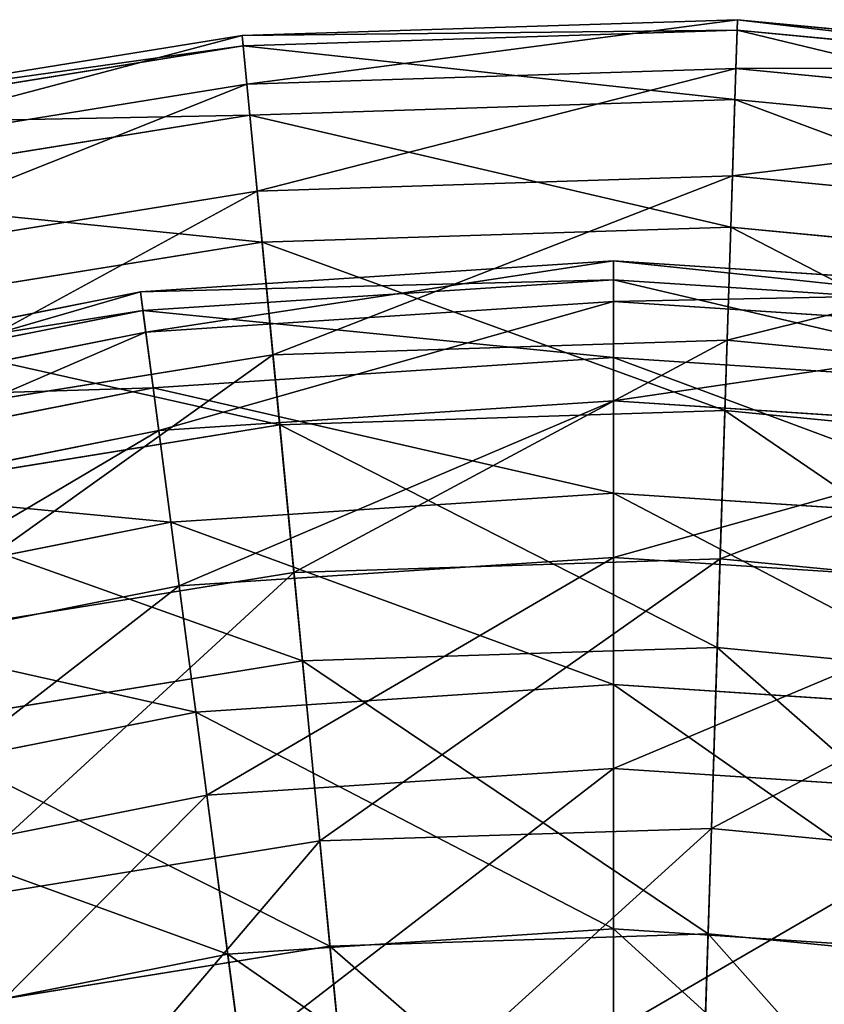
# Model space of a CAD drawing. Extents: x 1 to 199, y -10 to 2.
# Tile 855 of 1056: x 114.87 to 116.12, y 0.31 to 1.84. Entities that reach past the tile are written whole.
import ezdxf

# ---------------------------------------------------------------- set-up
doc = ezdxf.new("R2010")
doc.units = 0
doc.header["$LTSCALE"] = 2.54
doc.layers.get('0').update_dxf_attribs({"color": 13, "linetype": 'CONTINUOUS'})

# ---------------------------------------------------------------- blocks, each defined once
blk = doc.blocks.new('SLING-V-10355_STL')
at = {"color": 0}
for p, q in [((115.9806, 1.8374, 6.9411), (115.2128, 1.8127, 6.9411)), ((115.9806, 1.8374, 6.9411), (115.2128, 1.8127, 6.9411)), ((115.9806, 1.8374, 6.9411), (115.9782, 1.7616, 7.6803)), ((115.9806, 1.8374, 6.9411), (115.9782, 1.7616, 7.6803)), ((115.9801, 1.8213, 6.1982), (115.9806, 1.8374, 6.9411)), ((115.9801, 1.8213, 6.1982), (115.9806, 1.8374, 6.9411)), ((116.7453, 1.7636, 6.9411), (115.9806, 1.8374, 6.9411)), ((116.7453, 1.7636, 6.9411), (115.9806, 1.8374, 6.9411)), ((115.9801, 1.8213, 6.1982), (115.2143, 1.7967, 6.1982)), ((115.9801, 1.8213, 6.1982), (115.2143, 1.7967, 6.1982)), ((115.9766, 1.7135, 5.4629), (115.9801, 1.8213, 6.1982)), ((115.9766, 1.7135, 5.4629), (115.9801, 1.8213, 6.1982)), ((116.7427, 1.7477, 6.1982), (115.9801, 1.8213, 6.1982)), ((116.7427, 1.7477, 6.1982), (115.9801, 1.8213, 6.1982)), ((115.2128, 1.8127, 6.9411), (114.4544, 1.6901, 6.9411)), ((115.2128, 1.8127, 6.9411), (114.4544, 1.6901, 6.9411)), ((115.2128, 1.8127, 6.9411), (115.2201, 1.7372, 7.6803)), ((115.2128, 1.8127, 6.9411), (115.2201, 1.7372, 7.6803)), ((115.2143, 1.7967, 6.1982), (115.2128, 1.8127, 6.9411)), ((115.2143, 1.7967, 6.1982), (115.2128, 1.8127, 6.9411)), ((115.2143, 1.7967, 6.1982), (114.458, 1.6744, 6.1982)), ((115.2143, 1.7967, 6.1982), (114.458, 1.6744, 6.1982)), ((115.2247, 1.6894, 5.4629), (115.2143, 1.7967, 6.1982)), ((115.2247, 1.6894, 5.4629), (115.2143, 1.7967, 6.1982)), ((115.9782, 1.7616, 7.6803), (115.2201, 1.7372, 7.6803)), ((115.9782, 1.7616, 7.6803), (115.2201, 1.7372, 7.6803)), ((115.9782, 1.7616, 7.6803), (115.9729, 1.595, 8.4045)), ((115.9782, 1.7616, 7.6803), (115.9729, 1.595, 8.4045)), ((116.7332, 1.6887, 7.6803), (115.9782, 1.7616, 7.6803)), ((116.7332, 1.6887, 7.6803), (115.9782, 1.7616, 7.6803)), ((115.2201, 1.7372, 7.6803), (114.4713, 1.6162, 7.6803)), ((115.2201, 1.7372, 7.6803), (114.4713, 1.6162, 7.6803)), ((115.2201, 1.7372, 7.6803), (115.2361, 1.5714, 8.4045)), ((115.2201, 1.7372, 7.6803), (115.2361, 1.5714, 8.4045)), ((115.9766, 1.7135, 5.4629), (115.2247, 1.6894, 5.4629)), ((115.9766, 1.7135, 5.4629), (115.2247, 1.6894, 5.4629)), ((115.9703, 1.5157, 4.7467), (115.9766, 1.7135, 5.4629)), ((115.9703, 1.5157, 4.7467), (115.9766, 1.7135, 5.4629)), ((116.7255, 1.6413, 5.4629), (115.9766, 1.7135, 5.4629)), ((116.7255, 1.6413, 5.4629), (115.9766, 1.7135, 5.4629)), ((115.2247, 1.6894, 5.4629), (114.482, 1.5693, 5.4629)), ((115.2247, 1.6894, 5.4629), (114.482, 1.5693, 5.4629)), ((115.2437, 1.4924, 4.7467), (115.2247, 1.6894, 5.4629)), ((115.2437, 1.4924, 4.7467), (115.2247, 1.6894, 5.4629)), ((115.9729, 1.595, 8.4045), (115.2361, 1.5714, 8.4045)), ((115.9729, 1.595, 8.4045), (115.2361, 1.5714, 8.4045)), ((115.9729, 1.595, 8.4045), (115.9647, 1.3403, 9.1025)), ((115.9729, 1.595, 8.4045), (115.9647, 1.3403, 9.1025)), ((116.7066, 1.5242, 8.4045), (115.9729, 1.595, 8.4045)), ((116.7066, 1.5242, 8.4045), (115.9729, 1.595, 8.4045)), ((115.2361, 1.5714, 8.4045), (114.5084, 1.4537, 8.4045)), ((115.2361, 1.5714, 8.4045), (114.5084, 1.4537, 8.4045)), ((115.2361, 1.5714, 8.4045), (115.2606, 1.3177, 9.1025)), ((115.2361, 1.5714, 8.4045), (115.2606, 1.3177, 9.1025)), ((115.9703, 1.5157, 4.7467), (115.2437, 1.4924, 4.7467)), ((115.9703, 1.5157, 4.7467), (115.2437, 1.4924, 4.7467)), ((115.9612, 1.231, 4.0604), (115.9703, 1.5157, 4.7467)), ((115.9612, 1.231, 4.0604), (115.9703, 1.5157, 4.7467)), ((116.6939, 1.4459, 4.7467), (115.9703, 1.5157, 4.7467)), ((116.6939, 1.4459, 4.7467), (115.9703, 1.5157, 4.7467)), ((115.2437, 1.4924, 4.7467), (114.526, 1.3764, 4.7467)), ((115.2437, 1.4924, 4.7467), (114.526, 1.3764, 4.7467)), ((115.2711, 1.2088, 4.0604), (115.2437, 1.4924, 4.7467)), ((115.2711, 1.2088, 4.0604), (115.2437, 1.4924, 4.7467)), ((115.0552, 1.4151, 6.557), (115.7885, 1.4632, 6.557)), ((115.0552, 1.4151, 6.557), (115.7885, 1.4632, 6.557)), ((115.7885, 1.4632, 6.557), (116.5218, 1.4151, 6.557)), ((115.7885, 1.4632, 6.557), (115.7885, 1.4002, 5.8226)), ((115.7885, 1.4341, 7.2935), (115.7885, 1.4632, 6.557)), ((115.7885, 1.4341, 7.2935), (115.7885, 1.4632, 6.557)), ((115.7885, 1.4632, 6.557), (116.5218, 1.4151, 6.557)), ((115.7885, 1.4632, 6.557), (115.7885, 1.4002, 5.8226)), ((115.059, 1.3863, 7.2935), (115.7885, 1.4341, 7.2935)), ((115.059, 1.3863, 7.2935), (115.7885, 1.4341, 7.2935)), ((115.7885, 1.3134, 8.0207), (115.7885, 1.4341, 7.2935)), ((115.7885, 1.3134, 8.0207), (115.7885, 1.4341, 7.2935)), ((115.7885, 1.4341, 7.2935), (116.518, 1.3863, 7.2935)), ((115.7885, 1.4341, 7.2935), (116.518, 1.3863, 7.2935)), ((114.3344, 1.2718, 6.557), (115.0552, 1.4151, 6.557)), ((114.3344, 1.2718, 6.557), (115.0552, 1.4151, 6.557)), ((115.059, 1.3863, 7.2935), (115.0552, 1.4151, 6.557)), ((115.059, 1.3863, 7.2935), (115.0552, 1.4151, 6.557)), ((115.0552, 1.4151, 6.557), (115.0634, 1.3527, 5.8226)), ((115.0552, 1.4151, 6.557), (115.0634, 1.3527, 5.8226)), ((115.0634, 1.3527, 5.8226), (115.7885, 1.4002, 5.8226)), ((115.0634, 1.3527, 5.8226), (115.7885, 1.4002, 5.8226)), ((115.7885, 1.2462, 5.1017), (115.7885, 1.4002, 5.8226)), ((115.7885, 1.4002, 5.8226), (116.5135, 1.3527, 5.8226)), ((115.7885, 1.2462, 5.1017), (115.7885, 1.4002, 5.8226)), ((115.7885, 1.4002, 5.8226), (116.5135, 1.3527, 5.8226)), ((114.342, 1.2437, 7.2935), (115.059, 1.3863, 7.2935)), ((114.342, 1.2437, 7.2935), (115.059, 1.3863, 7.2935)), ((115.0747, 1.2666, 8.0207), (115.059, 1.3863, 7.2935)), ((115.0747, 1.2666, 8.0207), (115.059, 1.3863, 7.2935)), ((114.3507, 1.211, 5.8226), (115.0634, 1.3527, 5.8226)), ((114.3507, 1.211, 5.8226), (115.0634, 1.3527, 5.8226)), ((115.0634, 1.3527, 5.8226), (115.0835, 1.2, 5.1017)), ((115.0634, 1.3527, 5.8226), (115.0835, 1.2, 5.1017)), ((115.9647, 1.3403, 9.1025), (115.2606, 1.3177, 9.1025)), ((115.9647, 1.3403, 9.1025), (115.2606, 1.3177, 9.1025)), ((115.9647, 1.3403, 9.1025), (115.9538, 1.0012, 9.7637)), ((115.9647, 1.3403, 9.1025), (115.9538, 1.0012, 9.7637)), ((116.6659, 1.2726, 9.1025), (115.9647, 1.3403, 9.1025)), ((116.6659, 1.2726, 9.1025), (115.9647, 1.3403, 9.1025)), ((115.2606, 1.3177, 9.1025), (114.5651, 1.2052, 9.1025)), ((115.2606, 1.3177, 9.1025), (114.5651, 1.2052, 9.1025)), ((115.0747, 1.2666, 8.0207), (115.7885, 1.3134, 8.0207)), ((115.0747, 1.2666, 8.0207), (115.7885, 1.3134, 8.0207)), ((115.2606, 1.3177, 9.1025), (115.2931, 0.98, 9.7637)), ((115.2606, 1.3177, 9.1025), (115.2931, 0.98, 9.7637)), ((115.7885, 1.103, 8.7272), (115.7885, 1.3134, 8.0207)), ((115.7885, 1.103, 8.7272), (115.7885, 1.3134, 8.0207)), ((115.7885, 1.3134, 8.0207), (116.5022, 1.2666, 8.0207)), ((115.7885, 1.3134, 8.0207), (116.5022, 1.2666, 8.0207)), ((115.0747, 1.2666, 8.0207), (114.3732, 1.1271, 8.0207)), ((115.0747, 1.2666, 8.0207), (114.3732, 1.1271, 8.0207)), ((115.0747, 1.2666, 8.0207), (115.1022, 1.058, 8.7272)), ((115.0747, 1.2666, 8.0207), (115.1022, 1.058, 8.7272)), ((115.0835, 1.2, 5.1017), (115.7885, 1.2462, 5.1017)), ((115.0835, 1.2, 5.1017), (115.7885, 1.2462, 5.1017)), ((115.7885, 1.0034, 4.4057), (115.7885, 1.2462, 5.1017)), ((115.7885, 1.2462, 5.1017), (116.4934, 1.2, 5.1017)), ((115.7885, 1.0034, 4.4057), (115.7885, 1.2462, 5.1017)), ((115.7885, 1.2462, 5.1017), (116.4934, 1.2, 5.1017)), ((115.9612, 1.231, 4.0604), (115.2711, 1.2088, 4.0604)), ((115.9612, 1.231, 4.0604), (115.2711, 1.2088, 4.0604)), ((115.9494, 0.8636, 3.4145), (115.9612, 1.231, 4.0604)), ((115.9494, 0.8636, 3.4145), (115.9612, 1.231, 4.0604)), ((116.6485, 1.1647, 4.0604), (115.9612, 1.231, 4.0604)), ((116.6485, 1.1647, 4.0604), (115.9612, 1.231, 4.0604)), ((115.2711, 1.2088, 4.0604), (114.5894, 1.0986, 4.0604)), ((115.2711, 1.2088, 4.0604), (114.5894, 1.0986, 4.0604)), ((115.3063, 0.843, 3.4145), (115.2711, 1.2088, 4.0604)), ((115.3063, 0.843, 3.4145), (115.2711, 1.2088, 4.0604)), ((114.3906, 1.0622, 5.1017), (115.0835, 1.2, 5.1017)), ((114.3906, 1.0622, 5.1017), (115.0835, 1.2, 5.1017)), ((115.1152, 0.9593, 4.4057), (115.0835, 1.2, 5.1017)), ((115.1152, 0.9593, 4.4057), (115.0835, 1.2, 5.1017)), ((115.7885, 1.103, 8.7272), (115.1022, 1.058, 8.7272)), ((115.7885, 1.103, 8.7272), (115.1022, 1.058, 8.7272)), ((115.7885, 1.103, 8.7272), (115.7885, 0.8061, 9.4018)), ((115.7885, 1.103, 8.7272), (115.7885, 0.8061, 9.4018)), ((115.7885, 1.103, 8.7272), (116.4747, 1.058, 8.7272)), ((115.7885, 1.103, 8.7272), (116.4747, 1.058, 8.7272)), ((114.4277, 0.9238, 8.7272), (115.1022, 1.058, 8.7272)), ((114.4277, 0.9238, 8.7272), (115.1022, 1.058, 8.7272)), ((115.141, 0.7636, 9.4018), (115.1022, 1.058, 8.7272)), ((115.141, 0.7636, 9.4018), (115.1022, 1.058, 8.7272)), ((115.1152, 0.9593, 4.4057), (115.7885, 1.0034, 4.4057)), ((115.1152, 0.9593, 4.4057), (115.7885, 1.0034, 4.4057)), ((115.9538, 1.0012, 9.7637), (115.2931, 0.98, 9.7637)), ((115.9538, 1.0012, 9.7637), (115.2931, 0.98, 9.7637)), ((115.7885, 0.6758, 3.7454), (115.7885, 1.0034, 4.4057)), ((115.7885, 1.0034, 4.4057), (116.4617, 0.9593, 4.4057)), ((115.7885, 0.6758, 3.7454), (115.7885, 1.0034, 4.4057)), ((115.7885, 1.0034, 4.4057), (116.4617, 0.9593, 4.4057)), ((115.9538, 1.0012, 9.7637), (115.9404, 0.5831, 10.3778)), ((115.9538, 1.0012, 9.7637), (115.9404, 0.5831, 10.3778)), ((116.6118, 0.9378, 9.7637), (115.9538, 1.0012, 9.7637)), ((116.6118, 0.9378, 9.7637), (115.9538, 1.0012, 9.7637)), ((115.2931, 0.98, 9.7637), (114.6406, 0.8745, 9.7637)), ((115.2931, 0.98, 9.7637), (114.6406, 0.8745, 9.7637)), ((115.2931, 0.98, 9.7637), (115.3333, 0.5636, 10.3778)), ((115.2931, 0.98, 9.7637), (115.3333, 0.5636, 10.3778)), ((114.4534, 0.8277, 4.4057), (115.1152, 0.9593, 4.4057)), ((114.4534, 0.8277, 4.4057), (115.1152, 0.9593, 4.4057)), ((115.158, 0.6345, 3.7454), (115.1152, 0.9593, 4.4057)), ((115.158, 0.6345, 3.7454), (115.1152, 0.9593, 4.4057)), ((115.9494, 0.8636, 3.4145), (115.3063, 0.843, 3.4145)), ((115.9494, 0.8636, 3.4145), (115.3063, 0.843, 3.4145)), ((115.9351, 0.4193, 2.8191), (115.9494, 0.8636, 3.4145)), ((115.9351, 0.4193, 2.8191), (115.9494, 0.8636, 3.4145)), ((116.5898, 0.8018, 3.4145), (115.9494, 0.8636, 3.4145)), ((116.5898, 0.8018, 3.4145), (115.9494, 0.8636, 3.4145)), ((115.3063, 0.843, 3.4145), (114.6712, 0.7403, 3.4145)), ((115.3063, 0.843, 3.4145), (114.6712, 0.7403, 3.4145)), ((115.349, 0.4005, 2.8191), (115.3063, 0.843, 3.4145)), ((115.349, 0.4005, 2.8191), (115.3063, 0.843, 3.4145)), ((115.141, 0.7636, 9.4018), (115.7885, 0.8061, 9.4018)), ((115.141, 0.7636, 9.4018), (115.7885, 0.8061, 9.4018)), ((116.436, 0.7636, 9.4018), (115.7885, 0.8061, 9.4018)), ((115.7885, 0.4274, 10.0342), (115.7885, 0.8061, 9.4018)), ((116.436, 0.7636, 9.4018), (115.7885, 0.8061, 9.4018)), ((115.7885, 0.4274, 10.0342), (115.7885, 0.8061, 9.4018)), ((114.5045, 0.637, 9.4018), (115.141, 0.7636, 9.4018)), ((114.5045, 0.637, 9.4018), (115.141, 0.7636, 9.4018)), ((115.1904, 0.3882, 10.0342), (115.141, 0.7636, 9.4018)), ((115.1904, 0.3882, 10.0342), (115.141, 0.7636, 9.4018)), ((115.158, 0.6345, 3.7454), (115.7885, 0.6758, 3.7454)), ((115.158, 0.6345, 3.7454), (115.7885, 0.6758, 3.7454)), ((115.7885, 0.2684, 3.1311), (115.7885, 0.6758, 3.7454)), ((115.7885, 0.6758, 3.7454), (116.419, 0.6345, 3.7454)), ((115.7885, 0.2684, 3.1311), (115.7885, 0.6758, 3.7454)), ((115.7885, 0.6758, 3.7454), (116.419, 0.6345, 3.7454)), ((114.5382, 0.5112, 3.7454), (115.158, 0.6345, 3.7454)), ((114.5382, 0.5112, 3.7454), (115.158, 0.6345, 3.7454)), ((115.2111, 0.2306, 3.1311), (115.158, 0.6345, 3.7454)), ((115.2111, 0.2306, 3.1311), (115.158, 0.6345, 3.7454)), ((115.9404, 0.5831, 10.3778), (115.3333, 0.5636, 10.3778)), ((115.9404, 0.5831, 10.3778), (115.3333, 0.5636, 10.3778)), ((115.9404, 0.5831, 10.3778), (115.9247, 0.0923, 10.9356)), ((115.9404, 0.5831, 10.3778), (115.9247, 0.0923, 10.9356)), ((116.545, 0.5248, 10.3778), (115.9404, 0.5831, 10.3778)), ((116.545, 0.5248, 10.3778), (115.9404, 0.5831, 10.3778)), ((115.3333, 0.5636, 10.3778), (114.7337, 0.4667, 10.3778)), ((115.3333, 0.5636, 10.3778), (114.7337, 0.4667, 10.3778)), ((115.3333, 0.5636, 10.3778), (115.3804, 0.0749, 10.9356)), ((115.3333, 0.5636, 10.3778), (115.3804, 0.0749, 10.9356)), ((115.1904, 0.3882, 10.0342), (115.7885, 0.4274, 10.0342)), ((115.1904, 0.3882, 10.0342), (115.7885, 0.4274, 10.0342)), ((115.9351, 0.4193, 2.8191), (115.349, 0.4005, 2.8191)), ((115.9351, 0.4193, 2.8191), (115.349, 0.4005, 2.8191)), ((115.7885, 0.4274, 10.0342), (116.3865, 0.3882, 10.0342)), ((115.7885, -0.0272, 10.6145), (115.7885, 0.4274, 10.0342)), ((115.7885, -0.0272, 10.6145), (115.7885, 0.4274, 10.0342)), ((115.7885, 0.4274, 10.0342), (116.3865, 0.3882, 10.0342)), ((115.9187, -0.0952, 2.2832), (115.9351, 0.4193, 2.8191)), ((115.9187, -0.0952, 2.2832), (115.9351, 0.4193, 2.8191)), ((116.5188, 0.3629, 2.8191), (115.9351, 0.4193, 2.8191)), ((116.5188, 0.3629, 2.8191), (115.9351, 0.4193, 2.8191)), ((115.349, 0.4005, 2.8191), (114.7701, 0.3069, 2.8191)), ((115.349, 0.4005, 2.8191), (114.7701, 0.3069, 2.8191)), ((115.3985, -0.1119, 2.2832), (115.349, 0.4005, 2.8191)), ((115.3985, -0.1119, 2.2832), (115.349, 0.4005, 2.8191)), ((114.6026, 0.2712, 10.0342), (115.1904, 0.3882, 10.0342)), ((114.6026, 0.2712, 10.0342), (115.1904, 0.3882, 10.0342)), ((115.2497, -0.0625, 10.6145), (115.1904, 0.3882, 10.0342)), ((115.2497, -0.0625, 10.6145), (115.1904, 0.3882, 10.0342))]:
    blk.add_line(p, q, dxfattribs=at)
at = {"color": 7}
mesh = blk.add_polyface(dxfattribs=at)
corners = [(115.2201, 1.7372, 7.6803), (115.9806, 1.8374, 6.9411), (115.2128, 1.8127, 6.9411), (115.9782, 1.7616, 7.6803)]
mesh.append_faces([[corners[k] for k in face] for face in [(0, 1, 2), (1, 0, 3)]], dxfattribs={"vtx0": -1, "color": 7})
mesh = blk.add_polyface(dxfattribs=at)
corners = [(115.2128, 1.8127, 6.9411), (115.9801, 1.8213, 6.1982), (115.2143, 1.7967, 6.1982), (115.9806, 1.8374, 6.9411)]
mesh.append_faces([[corners[k] for k in face] for face in [(0, 1, 2), (1, 0, 3)]], dxfattribs={"vtx0": -1, "color": 7})
mesh = blk.add_polyface(dxfattribs=at)
corners = [(115.9782, 1.7616, 7.6803), (116.7453, 1.7636, 6.9411), (115.9806, 1.8374, 6.9411), (116.7332, 1.6887, 7.6803)]
mesh.append_faces([[corners[k] for k in face] for face in [(0, 1, 2), (1, 0, 3)]], dxfattribs={"vtx0": -1, "color": 7})
mesh = blk.add_polyface(dxfattribs=at)
corners = [(115.9806, 1.8374, 6.9411), (116.7427, 1.7477, 6.1982), (115.9801, 1.8213, 6.1982), (116.7453, 1.7636, 6.9411)]
mesh.append_faces([[corners[k] for k in face] for face in [(0, 1, 2), (1, 0, 3)]], dxfattribs={"vtx0": -1, "color": 7})
mesh = blk.add_polyface(dxfattribs=at)
corners = [(115.2143, 1.7967, 6.1982), (115.9766, 1.7135, 5.4629), (115.2247, 1.6894, 5.4629), (115.9801, 1.8213, 6.1982)]
mesh.append_faces([[corners[k] for k in face] for face in [(0, 1, 2), (1, 0, 3)]], dxfattribs={"vtx0": -1, "color": 7})
mesh = blk.add_polyface(dxfattribs=at)
corners = [(115.9801, 1.8213, 6.1982), (116.7255, 1.6413, 5.4629), (115.9766, 1.7135, 5.4629), (116.7427, 1.7477, 6.1982)]
mesh.append_faces([[corners[k] for k in face] for face in [(0, 1, 2), (1, 0, 3)]], dxfattribs={"vtx0": -1, "color": 7})
mesh = blk.add_polyface(dxfattribs=at)
corners = [(114.4713, 1.6162, 7.6803), (115.2128, 1.8127, 6.9411), (114.4544, 1.6901, 6.9411), (115.2201, 1.7372, 7.6803)]
mesh.append_faces([[corners[k] for k in face] for face in [(0, 1, 2), (1, 0, 3)]], dxfattribs={"vtx0": -1, "color": 7})
mesh = blk.add_polyface(dxfattribs=at)
corners = [(114.4544, 1.6901, 6.9411), (115.2143, 1.7967, 6.1982), (114.458, 1.6744, 6.1982), (115.2128, 1.8127, 6.9411)]
mesh.append_faces([[corners[k] for k in face] for face in [(0, 1, 2), (1, 0, 3)]], dxfattribs={"vtx0": -1, "color": 7})
mesh = blk.add_polyface(dxfattribs=at)
corners = [(114.458, 1.6744, 6.1982), (115.2247, 1.6894, 5.4629), (114.482, 1.5693, 5.4629), (115.2143, 1.7967, 6.1982)]
mesh.append_faces([[corners[k] for k in face] for face in [(0, 1, 2), (1, 0, 3)]], dxfattribs={"vtx0": -1, "color": 7})
mesh = blk.add_polyface(dxfattribs=at)
corners = [(115.2361, 1.5714, 8.4045), (115.9782, 1.7616, 7.6803), (115.2201, 1.7372, 7.6803), (115.9729, 1.595, 8.4045)]
mesh.append_faces([[corners[k] for k in face] for face in [(0, 1, 2), (1, 0, 3)]], dxfattribs={"vtx0": -1, "color": 7})
mesh = blk.add_polyface(dxfattribs=at)
corners = [(115.9729, 1.595, 8.4045), (116.7332, 1.6887, 7.6803), (115.9782, 1.7616, 7.6803), (116.7066, 1.5242, 8.4045)]
mesh.append_faces([[corners[k] for k in face] for face in [(0, 1, 2), (1, 0, 3)]], dxfattribs={"vtx0": -1, "color": 7})
mesh = blk.add_polyface(dxfattribs=at)
corners = [(114.5084, 1.4537, 8.4045), (115.2201, 1.7372, 7.6803), (114.4713, 1.6162, 7.6803), (115.2361, 1.5714, 8.4045)]
mesh.append_faces([[corners[k] for k in face] for face in [(0, 1, 2), (1, 0, 3)]], dxfattribs={"vtx0": -1, "color": 7})
mesh = blk.add_polyface(dxfattribs=at)
corners = [(115.2247, 1.6894, 5.4629), (115.9703, 1.5157, 4.7467), (115.2437, 1.4924, 4.7467), (115.9766, 1.7135, 5.4629)]
mesh.append_faces([[corners[k] for k in face] for face in [(0, 1, 2), (1, 0, 3)]], dxfattribs={"vtx0": -1, "color": 7})
mesh = blk.add_polyface(dxfattribs=at)
corners = [(115.9766, 1.7135, 5.4629), (116.6939, 1.4459, 4.7467), (115.9703, 1.5157, 4.7467), (116.7255, 1.6413, 5.4629)]
mesh.append_faces([[corners[k] for k in face] for face in [(0, 1, 2), (1, 0, 3)]], dxfattribs={"vtx0": -1, "color": 7})
mesh = blk.add_polyface(dxfattribs=at)
corners = [(114.482, 1.5693, 5.4629), (115.2437, 1.4924, 4.7467), (114.526, 1.3764, 4.7467), (115.2247, 1.6894, 5.4629)]
mesh.append_faces([[corners[k] for k in face] for face in [(0, 1, 2), (1, 0, 3)]], dxfattribs={"vtx0": -1, "color": 7})
mesh = blk.add_polyface(dxfattribs=at)
corners = [(115.2606, 1.3177, 9.1025), (115.9729, 1.595, 8.4045), (115.2361, 1.5714, 8.4045), (115.9647, 1.3403, 9.1025)]
mesh.append_faces([[corners[k] for k in face] for face in [(0, 1, 2), (1, 0, 3)]], dxfattribs={"vtx0": -1, "color": 7})
mesh = blk.add_polyface(dxfattribs=at)
corners = [(115.9647, 1.3403, 9.1025), (116.7066, 1.5242, 8.4045), (115.9729, 1.595, 8.4045), (116.6659, 1.2726, 9.1025)]
mesh.append_faces([[corners[k] for k in face] for face in [(0, 1, 2), (1, 0, 3)]], dxfattribs={"vtx0": -1, "color": 7})
mesh = blk.add_polyface(dxfattribs=at)
corners = [(114.5651, 1.2052, 9.1025), (115.2361, 1.5714, 8.4045), (114.5084, 1.4537, 8.4045), (115.2606, 1.3177, 9.1025)]
mesh.append_faces([[corners[k] for k in face] for face in [(0, 1, 2), (1, 0, 3)]], dxfattribs={"vtx0": -1, "color": 7})
mesh = blk.add_polyface(dxfattribs=at)
corners = [(115.2437, 1.4924, 4.7467), (115.9612, 1.231, 4.0604), (115.2711, 1.2088, 4.0604), (115.9703, 1.5157, 4.7467)]
mesh.append_faces([[corners[k] for k in face] for face in [(0, 1, 2), (1, 0, 3)]], dxfattribs={"vtx0": -1, "color": 7})
mesh = blk.add_polyface(dxfattribs=at)
corners = [(115.9703, 1.5157, 4.7467), (116.6485, 1.1647, 4.0604), (115.9612, 1.231, 4.0604), (116.6939, 1.4459, 4.7467)]
mesh.append_faces([[corners[k] for k in face] for face in [(0, 1, 2), (1, 0, 3)]], dxfattribs={"vtx0": -1, "color": 7})
mesh = blk.add_polyface(dxfattribs=at)
corners = [(114.526, 1.3764, 4.7467), (115.2711, 1.2088, 4.0604), (114.5894, 1.0986, 4.0604), (115.2437, 1.4924, 4.7467)]
mesh.append_faces([[corners[k] for k in face] for face in [(0, 1, 2), (1, 0, 3)]], dxfattribs={"vtx0": -1, "color": 7})
mesh = blk.add_polyface(dxfattribs=at)
corners = [(115.7885, 1.4341, 7.2935), (115.0552, 1.4151, 6.557), (115.7885, 1.4632, 6.557), (115.059, 1.3863, 7.2935)]
mesh.append_faces([[corners[k] for k in face] for face in [(0, 1, 2), (1, 0, 3)]], dxfattribs={"vtx0": -1, "color": 7})
mesh = blk.add_polyface(dxfattribs=at)
corners = [(115.7885, 1.4632, 6.557), (115.0634, 1.3527, 5.8226), (115.7885, 1.4002, 5.8226), (115.0552, 1.4151, 6.557)]
mesh.append_faces([[corners[k] for k in face] for face in [(0, 1, 2), (1, 0, 3)]], dxfattribs={"vtx0": -1, "color": 7})
mesh = blk.add_polyface(dxfattribs=at)
corners = [(116.5218, 1.4151, 6.557), (115.7885, 1.4002, 5.8226), (116.5135, 1.3527, 5.8226), (115.7885, 1.4632, 6.557)]
mesh.append_faces([[corners[k] for k in face] for face in [(0, 1, 2), (1, 0, 3)]], dxfattribs={"vtx0": -1, "color": 7})
mesh = blk.add_polyface(dxfattribs=at)
corners = [(116.518, 1.3863, 7.2935), (115.7885, 1.4632, 6.557), (116.5218, 1.4151, 6.557), (115.7885, 1.4341, 7.2935)]
mesh.append_faces([[corners[k] for k in face] for face in [(0, 1, 2), (1, 0, 3)]], dxfattribs={"vtx0": -1, "color": 7})
mesh = blk.add_polyface(dxfattribs=at)
corners = [(115.7885, 1.3134, 8.0207), (115.059, 1.3863, 7.2935), (115.7885, 1.4341, 7.2935), (115.0747, 1.2666, 8.0207)]
mesh.append_faces([[corners[k] for k in face] for face in [(0, 1, 2), (1, 0, 3)]], dxfattribs={"vtx0": -1, "color": 7})
mesh = blk.add_polyface(dxfattribs=at)
corners = [(116.5022, 1.2666, 8.0207), (115.7885, 1.4341, 7.2935), (116.518, 1.3863, 7.2935), (115.7885, 1.3134, 8.0207)]
mesh.append_faces([[corners[k] for k in face] for face in [(0, 1, 2), (1, 0, 3)]], dxfattribs={"vtx0": -1, "color": 7})
mesh = blk.add_polyface(dxfattribs=at)
corners = [(115.059, 1.3863, 7.2935), (114.3344, 1.2718, 6.557), (115.0552, 1.4151, 6.557), (114.342, 1.2437, 7.2935)]
mesh.append_faces([[corners[k] for k in face] for face in [(0, 1, 2), (1, 0, 3)]], dxfattribs={"vtx0": -1, "color": 7})
mesh = blk.add_polyface(dxfattribs=at)
corners = [(115.0552, 1.4151, 6.557), (114.3507, 1.211, 5.8226), (115.0634, 1.3527, 5.8226), (114.3344, 1.2718, 6.557)]
mesh.append_faces([[corners[k] for k in face] for face in [(0, 1, 2), (1, 0, 3)]], dxfattribs={"vtx0": -1, "color": 7})
mesh = blk.add_polyface(dxfattribs=at)
corners = [(115.7885, 1.4002, 5.8226), (115.0835, 1.2, 5.1017), (115.7885, 1.2462, 5.1017), (115.0634, 1.3527, 5.8226)]
mesh.append_faces([[corners[k] for k in face] for face in [(0, 1, 2), (1, 0, 3)]], dxfattribs={"vtx0": -1, "color": 7})
mesh = blk.add_polyface(dxfattribs=at)
corners = [(116.5135, 1.3527, 5.8226), (115.7885, 1.2462, 5.1017), (116.4934, 1.2, 5.1017), (115.7885, 1.4002, 5.8226)]
mesh.append_faces([[corners[k] for k in face] for face in [(0, 1, 2), (1, 0, 3)]], dxfattribs={"vtx0": -1, "color": 7})
mesh = blk.add_polyface(dxfattribs=at)
corners = [(115.0747, 1.2666, 8.0207), (114.342, 1.2437, 7.2935), (115.059, 1.3863, 7.2935), (114.3732, 1.1271, 8.0207)]
mesh.append_faces([[corners[k] for k in face] for face in [(0, 1, 2), (1, 0, 3)]], dxfattribs={"vtx0": -1, "color": 7})
mesh = blk.add_polyface(dxfattribs=at)
corners = [(115.0634, 1.3527, 5.8226), (114.3906, 1.0622, 5.1017), (115.0835, 1.2, 5.1017), (114.3507, 1.211, 5.8226)]
mesh.append_faces([[corners[k] for k in face] for face in [(0, 1, 2), (1, 0, 3)]], dxfattribs={"vtx0": -1, "color": 7})
mesh = blk.add_polyface(dxfattribs=at)
corners = [(115.2931, 0.98, 9.7637), (115.9647, 1.3403, 9.1025), (115.2606, 1.3177, 9.1025), (115.9538, 1.0012, 9.7637)]
mesh.append_faces([[corners[k] for k in face] for face in [(0, 1, 2), (1, 0, 3)]], dxfattribs={"vtx0": -1, "color": 7})
mesh = blk.add_polyface(dxfattribs=at)
corners = [(115.9538, 1.0012, 9.7637), (116.6659, 1.2726, 9.1025), (115.9647, 1.3403, 9.1025), (116.6118, 0.9378, 9.7637)]
mesh.append_faces([[corners[k] for k in face] for face in [(0, 1, 2), (1, 0, 3)]], dxfattribs={"vtx0": -1, "color": 7})
mesh = blk.add_polyface(dxfattribs=at)
corners = [(114.6406, 0.8745, 9.7637), (115.2606, 1.3177, 9.1025), (114.5651, 1.2052, 9.1025), (115.2931, 0.98, 9.7637)]
mesh.append_faces([[corners[k] for k in face] for face in [(0, 1, 2), (1, 0, 3)]], dxfattribs={"vtx0": -1, "color": 7})
mesh = blk.add_polyface(dxfattribs=at)
corners = [(115.7885, 1.103, 8.7272), (115.0747, 1.2666, 8.0207), (115.7885, 1.3134, 8.0207), (115.1022, 1.058, 8.7272)]
mesh.append_faces([[corners[k] for k in face] for face in [(0, 1, 2), (1, 0, 3)]], dxfattribs={"vtx0": -1, "color": 7})
mesh = blk.add_polyface(dxfattribs=at)
corners = [(116.4747, 1.058, 8.7272), (115.7885, 1.3134, 8.0207), (116.5022, 1.2666, 8.0207), (115.7885, 1.103, 8.7272)]
mesh.append_faces([[corners[k] for k in face] for face in [(0, 1, 2), (1, 0, 3)]], dxfattribs={"vtx0": -1, "color": 7})
mesh = blk.add_polyface(dxfattribs=at)
corners = [(115.1022, 1.058, 8.7272), (114.3732, 1.1271, 8.0207), (115.0747, 1.2666, 8.0207), (114.4277, 0.9238, 8.7272)]
mesh.append_faces([[corners[k] for k in face] for face in [(0, 1, 2), (1, 0, 3)]], dxfattribs={"vtx0": -1, "color": 7})
mesh = blk.add_polyface(dxfattribs=at)
corners = [(115.7885, 1.2462, 5.1017), (115.1152, 0.9593, 4.4057), (115.7885, 1.0034, 4.4057), (115.0835, 1.2, 5.1017)]
mesh.append_faces([[corners[k] for k in face] for face in [(0, 1, 2), (1, 0, 3)]], dxfattribs={"vtx0": -1, "color": 7})
mesh = blk.add_polyface(dxfattribs=at)
corners = [(116.4934, 1.2, 5.1017), (115.7885, 1.0034, 4.4057), (116.4617, 0.9593, 4.4057), (115.7885, 1.2462, 5.1017)]
mesh.append_faces([[corners[k] for k in face] for face in [(0, 1, 2), (1, 0, 3)]], dxfattribs={"vtx0": -1, "color": 7})
mesh = blk.add_polyface(dxfattribs=at)
corners = [(115.2711, 1.2088, 4.0604), (115.9494, 0.8636, 3.4145), (115.3063, 0.843, 3.4145), (115.9612, 1.231, 4.0604)]
mesh.append_faces([[corners[k] for k in face] for face in [(0, 1, 2), (1, 0, 3)]], dxfattribs={"vtx0": -1, "color": 7})
mesh = blk.add_polyface(dxfattribs=at)
corners = [(115.9612, 1.231, 4.0604), (116.5898, 0.8018, 3.4145), (115.9494, 0.8636, 3.4145), (116.6485, 1.1647, 4.0604)]
mesh.append_faces([[corners[k] for k in face] for face in [(0, 1, 2), (1, 0, 3)]], dxfattribs={"vtx0": -1, "color": 7})
mesh = blk.add_polyface(dxfattribs=at)
corners = [(114.5894, 1.0986, 4.0604), (115.3063, 0.843, 3.4145), (114.6712, 0.7403, 3.4145), (115.2711, 1.2088, 4.0604)]
mesh.append_faces([[corners[k] for k in face] for face in [(0, 1, 2), (1, 0, 3)]], dxfattribs={"vtx0": -1, "color": 7})
mesh = blk.add_polyface(dxfattribs=at)
corners = [(115.0835, 1.2, 5.1017), (114.4534, 0.8277, 4.4057), (115.1152, 0.9593, 4.4057), (114.3906, 1.0622, 5.1017)]
mesh.append_faces([[corners[k] for k in face] for face in [(0, 1, 2), (1, 0, 3)]], dxfattribs={"vtx0": -1, "color": 7})
mesh = blk.add_polyface(dxfattribs=at)
corners = [(115.7885, 0.8061, 9.4018), (115.1022, 1.058, 8.7272), (115.7885, 1.103, 8.7272), (115.141, 0.7636, 9.4018)]
mesh.append_faces([[corners[k] for k in face] for face in [(0, 1, 2), (1, 0, 3)]], dxfattribs={"vtx0": -1, "color": 7})
mesh = blk.add_polyface(dxfattribs=at)
corners = [(116.436, 0.7636, 9.4018), (115.7885, 1.103, 8.7272), (116.4747, 1.058, 8.7272), (115.7885, 0.8061, 9.4018)]
mesh.append_faces([[corners[k] for k in face] for face in [(0, 1, 2), (1, 0, 3)]], dxfattribs={"vtx0": -1, "color": 7})
mesh = blk.add_polyface(dxfattribs=at)
corners = [(115.141, 0.7636, 9.4018), (114.4277, 0.9238, 8.7272), (115.1022, 1.058, 8.7272), (114.5045, 0.637, 9.4018)]
mesh.append_faces([[corners[k] for k in face] for face in [(0, 1, 2), (1, 0, 3)]], dxfattribs={"vtx0": -1, "color": 7})
mesh = blk.add_polyface(dxfattribs=at)
corners = [(115.7885, 1.0034, 4.4057), (115.158, 0.6345, 3.7454), (115.7885, 0.6758, 3.7454), (115.1152, 0.9593, 4.4057)]
mesh.append_faces([[corners[k] for k in face] for face in [(0, 1, 2), (1, 0, 3)]], dxfattribs={"vtx0": -1, "color": 7})
mesh = blk.add_polyface(dxfattribs=at)
corners = [(115.3333, 0.5636, 10.3778), (115.9538, 1.0012, 9.7637), (115.2931, 0.98, 9.7637), (115.9404, 0.5831, 10.3778)]
mesh.append_faces([[corners[k] for k in face] for face in [(0, 1, 2), (1, 0, 3)]], dxfattribs={"vtx0": -1, "color": 7})
mesh = blk.add_polyface(dxfattribs=at)
corners = [(116.4617, 0.9593, 4.4057), (115.7885, 0.6758, 3.7454), (116.419, 0.6345, 3.7454), (115.7885, 1.0034, 4.4057)]
mesh.append_faces([[corners[k] for k in face] for face in [(0, 1, 2), (1, 0, 3)]], dxfattribs={"vtx0": -1, "color": 7})
mesh = blk.add_polyface(dxfattribs=at)
corners = [(115.9404, 0.5831, 10.3778), (116.6118, 0.9378, 9.7637), (115.9538, 1.0012, 9.7637), (116.545, 0.5248, 10.3778)]
mesh.append_faces([[corners[k] for k in face] for face in [(0, 1, 2), (1, 0, 3)]], dxfattribs={"vtx0": -1, "color": 7})
mesh = blk.add_polyface(dxfattribs=at)
corners = [(114.7337, 0.4667, 10.3778), (115.2931, 0.98, 9.7637), (114.6406, 0.8745, 9.7637), (115.3333, 0.5636, 10.3778)]
mesh.append_faces([[corners[k] for k in face] for face in [(0, 1, 2), (1, 0, 3)]], dxfattribs={"vtx0": -1, "color": 7})
mesh = blk.add_polyface(dxfattribs=at)
corners = [(115.1152, 0.9593, 4.4057), (114.5382, 0.5112, 3.7454), (115.158, 0.6345, 3.7454), (114.4534, 0.8277, 4.4057)]
mesh.append_faces([[corners[k] for k in face] for face in [(0, 1, 2), (1, 0, 3)]], dxfattribs={"vtx0": -1, "color": 7})
mesh = blk.add_polyface(dxfattribs=at)
corners = [(115.3063, 0.843, 3.4145), (115.9351, 0.4193, 2.8191), (115.349, 0.4005, 2.8191), (115.9494, 0.8636, 3.4145)]
mesh.append_faces([[corners[k] for k in face] for face in [(0, 1, 2), (1, 0, 3)]], dxfattribs={"vtx0": -1, "color": 7})
mesh = blk.add_polyface(dxfattribs=at)
corners = [(115.9494, 0.8636, 3.4145), (116.5188, 0.3629, 2.8191), (115.9351, 0.4193, 2.8191), (116.5898, 0.8018, 3.4145)]
mesh.append_faces([[corners[k] for k in face] for face in [(0, 1, 2), (1, 0, 3)]], dxfattribs={"vtx0": -1, "color": 7})
mesh = blk.add_polyface(dxfattribs=at)
corners = [(114.6712, 0.7403, 3.4145), (115.349, 0.4005, 2.8191), (114.7701, 0.3069, 2.8191), (115.3063, 0.843, 3.4145)]
mesh.append_faces([[corners[k] for k in face] for face in [(0, 1, 2), (1, 0, 3)]], dxfattribs={"vtx0": -1, "color": 7})
mesh = blk.add_polyface(dxfattribs=at)
corners = [(115.7885, 0.4274, 10.0342), (115.141, 0.7636, 9.4018), (115.7885, 0.8061, 9.4018), (115.1904, 0.3882, 10.0342)]
mesh.append_faces([[corners[k] for k in face] for face in [(0, 1, 2), (1, 0, 3)]], dxfattribs={"vtx0": -1, "color": 7})
mesh = blk.add_polyface(dxfattribs=at)
corners = [(116.3865, 0.3882, 10.0342), (115.7885, 0.8061, 9.4018), (116.436, 0.7636, 9.4018), (115.7885, 0.4274, 10.0342)]
mesh.append_faces([[corners[k] for k in face] for face in [(0, 1, 2), (1, 0, 3)]], dxfattribs={"vtx0": -1, "color": 7})
mesh = blk.add_polyface(dxfattribs=at)
corners = [(115.1904, 0.3882, 10.0342), (114.5045, 0.637, 9.4018), (115.141, 0.7636, 9.4018), (114.6026, 0.2712, 10.0342)]
mesh.append_faces([[corners[k] for k in face] for face in [(0, 1, 2), (1, 0, 3)]], dxfattribs={"vtx0": -1, "color": 7})
mesh = blk.add_polyface(dxfattribs=at)
corners = [(115.7885, 0.6758, 3.7454), (115.2111, 0.2306, 3.1311), (115.7885, 0.2684, 3.1311), (115.158, 0.6345, 3.7454)]
mesh.append_faces([[corners[k] for k in face] for face in [(0, 1, 2), (1, 0, 3)]], dxfattribs={"vtx0": -1, "color": 7})
mesh = blk.add_polyface(dxfattribs=at)
corners = [(116.419, 0.6345, 3.7454), (115.7885, 0.2684, 3.1311), (116.3658, 0.2306, 3.1311), (115.7885, 0.6758, 3.7454)]
mesh.append_faces([[corners[k] for k in face] for face in [(0, 1, 2), (1, 0, 3)]], dxfattribs={"vtx0": -1, "color": 7})
mesh = blk.add_polyface(dxfattribs=at)
corners = [(115.158, 0.6345, 3.7454), (114.6437, 0.1177, 3.1311), (115.2111, 0.2306, 3.1311), (114.5382, 0.5112, 3.7454)]
mesh.append_faces([[corners[k] for k in face] for face in [(0, 1, 2), (1, 0, 3)]], dxfattribs={"vtx0": -1, "color": 7})
mesh = blk.add_polyface(dxfattribs=at)
corners = [(115.3804, 0.0749, 10.9356), (115.9404, 0.5831, 10.3778), (115.3333, 0.5636, 10.3778), (115.9247, 0.0923, 10.9356)]
mesh.append_faces([[corners[k] for k in face] for face in [(0, 1, 2), (1, 0, 3)]], dxfattribs={"vtx0": -1, "color": 7})
mesh = blk.add_polyface(dxfattribs=at)
corners = [(115.9247, 0.0923, 10.9356), (116.545, 0.5248, 10.3778), (115.9404, 0.5831, 10.3778), (116.4666, 0.04, 10.9356)]
mesh.append_faces([[corners[k] for k in face] for face in [(0, 1, 2), (1, 0, 3)]], dxfattribs={"vtx0": -1, "color": 7})
mesh = blk.add_polyface(dxfattribs=at)
corners = [(114.8429, -0.012, 10.9356), (115.3333, 0.5636, 10.3778), (114.7337, 0.4667, 10.3778), (115.3804, 0.0749, 10.9356)]
mesh.append_faces([[corners[k] for k in face] for face in [(0, 1, 2), (1, 0, 3)]], dxfattribs={"vtx0": -1, "color": 7})
mesh = blk.add_polyface(dxfattribs=at)
corners = [(115.7885, -0.0272, 10.6145), (115.1904, 0.3882, 10.0342), (115.7885, 0.4274, 10.0342), (115.2497, -0.0625, 10.6145)]
mesh.append_faces([[corners[k] for k in face] for face in [(0, 1, 2), (1, 0, 3)]], dxfattribs={"vtx0": -1, "color": 7})
mesh = blk.add_polyface(dxfattribs=at)
corners = [(115.349, 0.4005, 2.8191), (115.9187, -0.0952, 2.2832), (115.3985, -0.1119, 2.2832), (115.9351, 0.4193, 2.8191)]
mesh.append_faces([[corners[k] for k in face] for face in [(0, 1, 2), (1, 0, 3)]], dxfattribs={"vtx0": -1, "color": 7})
mesh = blk.add_polyface(dxfattribs=at)
corners = [(116.3272, -0.0625, 10.6145), (115.7885, 0.4274, 10.0342), (116.3865, 0.3882, 10.0342), (115.7885, -0.0272, 10.6145)]
mesh.append_faces([[corners[k] for k in face] for face in [(0, 1, 2), (1, 0, 3)]], dxfattribs={"vtx0": -1, "color": 7})
mesh = blk.add_polyface(dxfattribs=at)
corners = [(115.9351, 0.4193, 2.8191), (116.4367, -0.1452, 2.2832), (115.9187, -0.0952, 2.2832), (116.5188, 0.3629, 2.8191)]
mesh.append_faces([[corners[k] for k in face] for face in [(0, 1, 2), (1, 0, 3)]], dxfattribs={"vtx0": -1, "color": 7})
mesh = blk.add_polyface(dxfattribs=at)
corners = [(114.7701, 0.3069, 2.8191), (115.3985, -0.1119, 2.2832), (114.8847, -0.195, 2.2832), (115.349, 0.4005, 2.8191)]
mesh.append_faces([[corners[k] for k in face] for face in [(0, 1, 2), (1, 0, 3)]], dxfattribs={"vtx0": -1, "color": 7})
mesh = blk.add_polyface(dxfattribs=at)
corners = [(115.2497, -0.0625, 10.6145), (114.6026, 0.2712, 10.0342), (115.1904, 0.3882, 10.0342), (114.7202, -0.1679, 10.6145)]
mesh.append_faces([[corners[k] for k in face] for face in [(0, 1, 2), (1, 0, 3)]], dxfattribs={"vtx0": -1, "color": 7})

msp = doc.modelspace()

# ---------------------------------------------------------------- block references
at = {"color": 0}
msp.add_blockref('SLING-V-10355_STL', (0, 0), dxfattribs=at)

doc.saveas('drawing.dxf')
